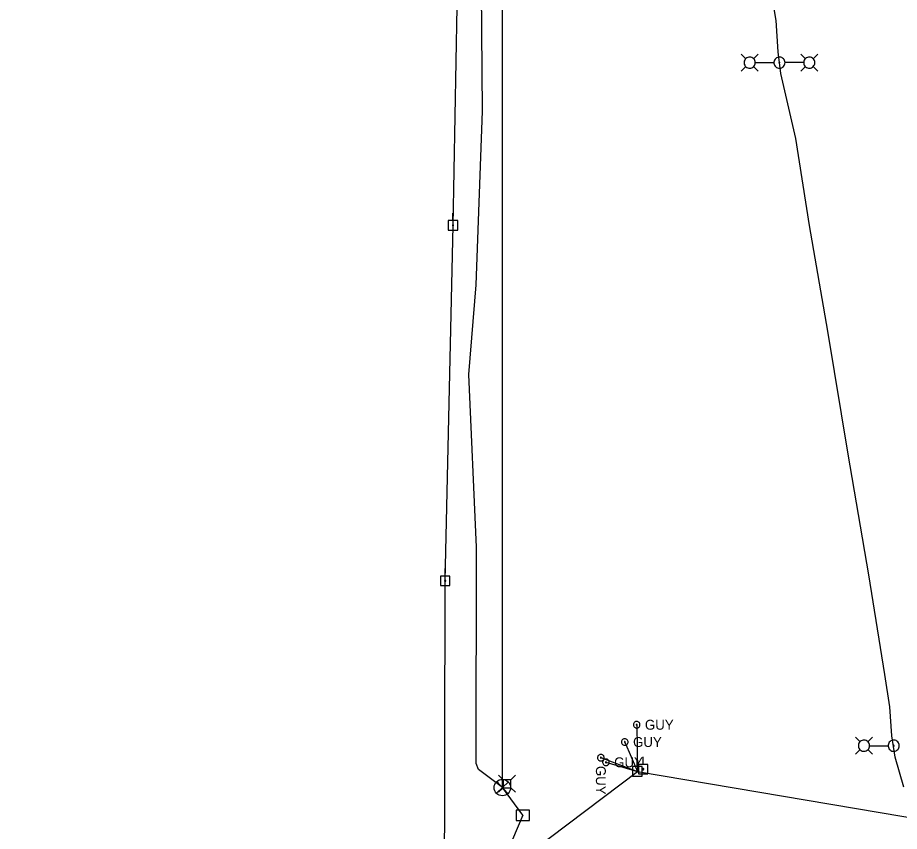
# Model space of a CAD drawing. Extents: x 596028 to 606371, y 330010 to 403088.
# Drawn here: x 604103.6 to 604446.4, y 338096 to 338412.1 of the extents above; entities that cross this region are included whole.
import ezdxf

# ---------------------------------------------------------------- set-up
doc = ezdxf.new("R2010")
doc.units = 0
for name, color, linetype in [('E_FTMS', 7, 'Continuous'), ('E_FTMS_Conduit', 7, 'Continuous'), ('E_LTG', 7, 'Continuous'), ('E_LTG_CID', 7, 'Continuous'), ('E_UTL_EGuyWire', 7, 'Continuous'), ('E_UTL_EPowerPole', 7, 'Continuous'), ('E_UTL_FO_UG_QWEST', 7, 'Continuous'), ('E_UTL_Overhead', 7, 'Continuous'), ('E_UTL_T', 7, 'Continuous')]:
    doc.layers.add(name, color=color, linetype=linetype)

msp = doc.modelspace()

# ---------------------------------------------------------------- linework, layer by layer
at = {"layer": 'E_FTMS'}
for p, q in [((604294.39, 338115.17), (604289.71, 338110.81)), ((604294.23, 338110.65), (604289.87, 338115.33))]:
    msp.add_line(p, q, dxfattribs=at)
msp.add_circle((604292.05, 338112.99), 3.2, dxfattribs=at)
at = {"layer": 'E_FTMS_Conduit'}
msp.add_lwpolyline([(604292.05, 338112.99), (604292.05, 338601.41)], dxfattribs=at)
at = {"layer": 'E_LTG'}
for points in [[(604386.64, 338396.17), (604384.86, 338397.94)], [(604390.34, 338394.64), (604390.3, 338395.06), (604390.19, 338395.45), (604390, 338395.82), (604389.74, 338396.14), (604389.43, 338396.42), (604389.07, 338396.62), (604388.68, 338396.76), (604388.27, 338396.82), (604387.86, 338396.8), (604387.45, 338396.7), (604387.08, 338396.53), (604386.74, 338396.29), (604386.46, 338395.99), (604386.23, 338395.64), (604386.08, 338395.26), (604386, 338394.85), (604386, 338394.44), (604386.08, 338394.03), (604386.23, 338393.65), (604386.46, 338393.3), (604386.74, 338393), (604387.08, 338392.76), (604387.45, 338392.59), (604387.86, 338392.49), (604388.27, 338392.47), (604388.68, 338392.53), (604389.07, 338392.66), (604389.43, 338392.87), (604389.74, 338393.14), (604390, 338393.47), (604390.19, 338393.83), (604390.3, 338394.23), (604390.34, 338394.64)], [(604389.69, 338396.17), (604391.47, 338397.94)], [(604401.91, 338394.64), (604401.87, 338395.05), (604401.75, 338395.45), (604401.56, 338395.82), (604401.31, 338396.14), (604400.99, 338396.42), (604400.63, 338396.62), (604400.24, 338396.76), (604399.83, 338396.82), (604399.42, 338396.8), (604399.02, 338396.7), (604398.64, 338396.53), (604398.31, 338396.29), (604398.02, 338395.99), (604397.8, 338395.64), (604397.64, 338395.26), (604397.57, 338394.85), (604397.57, 338394.44), (604397.64, 338394.03), (604397.8, 338393.65), (604398.02, 338393.3), (604398.31, 338393), (604398.64, 338392.76), (604399.02, 338392.59), (604399.42, 338392.49), (604399.83, 338392.47), (604400.24, 338392.53), (604400.63, 338392.66), (604400.99, 338392.87), (604401.31, 338393.14), (604401.56, 338393.47), (604401.75, 338393.83), (604401.87, 338394.23), (604401.91, 338394.64)], [(604409.81, 338396.17), (604408.03, 338397.94)], [(604413.51, 338394.64), (604413.47, 338395.05), (604413.35, 338395.45), (604413.16, 338395.82), (604412.91, 338396.14), (604412.6, 338396.42), (604412.24, 338396.62), (604411.85, 338396.76), (604411.44, 338396.82), (604411.02, 338396.8), (604410.62, 338396.7), (604410.25, 338396.53), (604409.91, 338396.29), (604409.62, 338395.99), (604409.4, 338395.64), (604409.25, 338395.26), (604409.17, 338394.85), (604409.17, 338394.44), (604409.25, 338394.03), (604409.4, 338393.65), (604409.62, 338393.3), (604409.91, 338393), (604410.25, 338392.76), (604410.62, 338392.59), (604411.02, 338392.49), (604411.44, 338392.47), (604411.85, 338392.53), (604412.24, 338392.66), (604412.6, 338392.87), (604412.91, 338393.14), (604413.16, 338393.47), (604413.35, 338393.83), (604413.47, 338394.23), (604413.51, 338394.64)], [(604412.86, 338396.17), (604414.64, 338397.94)], [(604386.64, 338393.12), (604384.86, 338391.34)], [(604389.69, 338393.12), (604391.47, 338391.34)], [(604390.38, 338394.64), (604397.56, 338394.64)], [(604399.9, 338394.64), (604399.89, 338394.67), (604399.89, 338394.71), (604399.87, 338394.73), (604399.85, 338394.76), (604399.83, 338394.78), (604399.8, 338394.79), (604399.77, 338394.8), (604399.74, 338394.81), (604399.71, 338394.81), (604399.68, 338394.8), (604399.65, 338394.79), (604399.62, 338394.77), (604399.6, 338394.75), (604399.58, 338394.72), (604399.57, 338394.69), (604399.57, 338394.66), (604399.57, 338394.63), (604399.57, 338394.6), (604399.58, 338394.57), (604399.6, 338394.54), (604399.62, 338394.52), (604399.65, 338394.5), (604399.68, 338394.49), (604399.71, 338394.48), (604399.74, 338394.48), (604399.77, 338394.48), (604399.8, 338394.49), (604399.83, 338394.51), (604399.85, 338394.53), (604399.87, 338394.55), (604399.89, 338394.58), (604399.89, 338394.61), (604399.9, 338394.64)], [(604409.12, 338394.64), (604401.94, 338394.64)], [(604409.81, 338393.12), (604408.03, 338391.34)], [(604412.86, 338393.12), (604414.64, 338391.34)], [(604431.07, 338130.78), (604429.29, 338132.55)], [(604434.77, 338129.25), (604434.73, 338129.67), (604434.62, 338130.06), (604434.43, 338130.43), (604434.17, 338130.76), (604433.86, 338131.03), (604433.5, 338131.23), (604433.11, 338131.37), (604432.7, 338131.43), (604432.29, 338131.41), (604431.88, 338131.31), (604431.51, 338131.14), (604431.17, 338130.9), (604430.89, 338130.6), (604430.66, 338130.25), (604430.51, 338129.87), (604430.43, 338129.46), (604430.43, 338129.05), (604430.51, 338128.64), (604430.66, 338128.26), (604430.89, 338127.91), (604431.17, 338127.61), (604431.51, 338127.37), (604431.88, 338127.2), (604432.29, 338127.1), (604432.7, 338127.08), (604433.11, 338127.14), (604433.5, 338127.28), (604433.86, 338127.48), (604434.17, 338127.75), (604434.43, 338128.08), (604434.62, 338128.45), (604434.73, 338128.84), (604434.77, 338129.25)], [(604434.12, 338130.78), (604435.9, 338132.55)], [(604434.81, 338129.25), (604441.99, 338129.25)], [(604446.34, 338129.25), (604446.3, 338129.67), (604446.18, 338130.06), (604445.99, 338130.43), (604445.74, 338130.76), (604445.42, 338131.03), (604445.06, 338131.23), (604444.67, 338131.37), (604444.26, 338131.43), (604443.85, 338131.41), (604443.45, 338131.31), (604443.07, 338131.14), (604442.74, 338130.9), (604442.45, 338130.6), (604442.23, 338130.25), (604442.07, 338129.87), (604442, 338129.46), (604442, 338129.05), (604442.07, 338128.64), (604442.23, 338128.26), (604442.45, 338127.91), (604442.74, 338127.61), (604443.07, 338127.37), (604443.45, 338127.2), (604443.85, 338127.1), (604444.26, 338127.08), (604444.67, 338127.14), (604445.06, 338127.27), (604445.42, 338127.48), (604445.74, 338127.75), (604445.99, 338128.08), (604446.18, 338128.45), (604446.3, 338128.84), (604446.34, 338129.25)], [(604444.33, 338129.25), (604444.32, 338129.29), (604444.32, 338129.32), (604444.3, 338129.34), (604444.28, 338129.37), (604444.26, 338129.39), (604444.23, 338129.41), (604444.2, 338129.42), (604444.17, 338129.42), (604444.14, 338129.42), (604444.11, 338129.41), (604444.08, 338129.4), (604444.05, 338129.38), (604444.03, 338129.36), (604444.01, 338129.33), (604444, 338129.3), (604444, 338129.27), (604444, 338129.24), (604444, 338129.21), (604444.01, 338129.18), (604444.03, 338129.15), (604444.05, 338129.13), (604444.08, 338129.11), (604444.11, 338129.1), (604444.14, 338129.09), (604444.17, 338129.09), (604444.2, 338129.09), (604444.23, 338129.1), (604444.26, 338129.12), (604444.28, 338129.14), (604444.3, 338129.16), (604444.32, 338129.19), (604444.32, 338129.22), (604444.33, 338129.25)], [(604431.07, 338127.73), (604429.29, 338125.95)], [(604434.12, 338127.73), (604435.9, 338125.95)]]:
    msp.add_lwpolyline(points, dxfattribs=at)
at = {"layer": 'E_LTG_CID'}
msp.add_lwpolyline([(604448.04, 338113.09), (604444.75, 338124.83), (604443.41, 338133.07), (604442.71, 338144.36), (604440.69, 338156.93), (604434.52, 338195.65), (604426.45, 338242.49), (604418.51, 338290.37), (604411.48, 338331.4), (604406.05, 338365.11), (604400.32, 338390.47), (604399.21, 338398.84), (604398.47, 338411.01), (604387.76, 338474.36), (604378.81, 338528.04), (604367.93, 338592.68), (604362.35, 338626.27), (604357.03, 338658.73), (604353.57, 338670.76)], dxfattribs=at)
at = {"layer": 'E_UTL_EGuyWire'}
for p in [(604344.25, 338137.39), (604339.64, 338130.69), (604330.33, 338124.63), (604332.31, 338122.8)]:
    msp.add_line(p, (604344.53, 338119.28), dxfattribs=at)
for points in [[(604345.54, 338137.39), (604345.51, 338137.64), (604345.45, 338137.87), (604345.33, 338138.09), (604345.18, 338138.28), (604345, 338138.44), (604344.79, 338138.56), (604344.56, 338138.64), (604344.32, 338138.67), (604344.07, 338138.66), (604343.83, 338138.61), (604343.61, 338138.5), (604343.41, 338138.36), (604343.25, 338138.19), (604343.11, 338137.98), (604343.02, 338137.75), (604342.98, 338137.51), (604342.98, 338137.27), (604343.02, 338137.03), (604343.11, 338136.8), (604343.25, 338136.6), (604343.41, 338136.42), (604343.61, 338136.28), (604343.83, 338136.18), (604344.07, 338136.12), (604344.32, 338136.11), (604344.56, 338136.15), (604344.79, 338136.23), (604345, 338136.35), (604345.18, 338136.51), (604345.33, 338136.7), (604345.45, 338136.92), (604345.51, 338137.15), (604345.54, 338137.39)], [(604344.41, 338137.39), (604344.41, 338137.42), (604344.4, 338137.45), (604344.39, 338137.48), (604344.37, 338137.5), (604344.35, 338137.52), (604344.32, 338137.54), (604344.29, 338137.55), (604344.26, 338137.55), (604344.23, 338137.55), (604344.2, 338137.54), (604344.17, 338137.53), (604344.15, 338137.51), (604344.13, 338137.49), (604344.11, 338137.47), (604344.1, 338137.44), (604344.09, 338137.41), (604344.09, 338137.38), (604344.1, 338137.35), (604344.11, 338137.32), (604344.13, 338137.29), (604344.15, 338137.27), (604344.17, 338137.25), (604344.2, 338137.24), (604344.23, 338137.23), (604344.26, 338137.23), (604344.29, 338137.24), (604344.32, 338137.25), (604344.35, 338137.26), (604344.37, 338137.28), (604344.39, 338137.31), (604344.4, 338137.33), (604344.41, 338137.36), (604344.41, 338137.39)], [(604340.92, 338130.69), (604340.9, 338130.93), (604340.83, 338131.16), (604340.72, 338131.38), (604340.57, 338131.57), (604340.38, 338131.73), (604340.17, 338131.85), (604339.94, 338131.93), (604339.7, 338131.97), (604339.45, 338131.96), (604339.22, 338131.9), (604339, 338131.8), (604338.8, 338131.66), (604338.63, 338131.48), (604338.5, 338131.28), (604338.41, 338131.05), (604338.36, 338130.81), (604338.36, 338130.57), (604338.41, 338130.33), (604338.5, 338130.1), (604338.63, 338129.89), (604338.8, 338129.72), (604339, 338129.58), (604339.22, 338129.47), (604339.45, 338129.42), (604339.7, 338129.41), (604339.94, 338129.44), (604340.17, 338129.52), (604340.38, 338129.64), (604340.57, 338129.8), (604340.72, 338129.99), (604340.83, 338130.21), (604340.9, 338130.44), (604340.92, 338130.69)], [(604339.8, 338130.69), (604339.79, 338130.72), (604339.79, 338130.75), (604339.77, 338130.77), (604339.75, 338130.8), (604339.73, 338130.82), (604339.7, 338130.83), (604339.67, 338130.84), (604339.64, 338130.85), (604339.61, 338130.85), (604339.58, 338130.84), (604339.56, 338130.83), (604339.53, 338130.81), (604339.51, 338130.79), (604339.49, 338130.76), (604339.48, 338130.73), (604339.48, 338130.7), (604339.48, 338130.67), (604339.48, 338130.64), (604339.49, 338130.61), (604339.51, 338130.59), (604339.53, 338130.57), (604339.56, 338130.55), (604339.58, 338130.54), (604339.61, 338130.53), (604339.64, 338130.53), (604339.67, 338130.53), (604339.7, 338130.54), (604339.73, 338130.56), (604339.75, 338130.58), (604339.77, 338130.6), (604339.79, 338130.63), (604339.79, 338130.66), (604339.8, 338130.69)], [(604330.33, 338123.34), (604330.58, 338123.37), (604330.81, 338123.44), (604331.03, 338123.55), (604331.22, 338123.7), (604331.38, 338123.88), (604331.5, 338124.09), (604331.58, 338124.32), (604331.62, 338124.57), (604331.61, 338124.81), (604331.55, 338125.05), (604331.45, 338125.27), (604331.3, 338125.47), (604331.13, 338125.64), (604330.92, 338125.77), (604330.7, 338125.86), (604330.46, 338125.9), (604330.21, 338125.9), (604329.97, 338125.86), (604329.75, 338125.77), (604329.54, 338125.64), (604329.37, 338125.47), (604329.22, 338125.27), (604329.12, 338125.05), (604329.06, 338124.81), (604329.05, 338124.57), (604329.09, 338124.32), (604329.17, 338124.09), (604329.29, 338123.88), (604329.45, 338123.7), (604329.64, 338123.55), (604329.86, 338123.44), (604330.09, 338123.37), (604330.33, 338123.34)], [(604330.33, 338124.47), (604330.37, 338124.47), (604330.39, 338124.48), (604330.42, 338124.49), (604330.45, 338124.51), (604330.47, 338124.53), (604330.48, 338124.56), (604330.49, 338124.59), (604330.5, 338124.62), (604330.49, 338124.65), (604330.49, 338124.68), (604330.47, 338124.71), (604330.46, 338124.73), (604330.43, 338124.75), (604330.41, 338124.77), (604330.38, 338124.78), (604330.35, 338124.79), (604330.32, 338124.79), (604330.29, 338124.78), (604330.26, 338124.77), (604330.24, 338124.75), (604330.21, 338124.73), (604330.2, 338124.71), (604330.18, 338124.68), (604330.18, 338124.65), (604330.17, 338124.62), (604330.18, 338124.59), (604330.19, 338124.56), (604330.2, 338124.53), (604330.22, 338124.51), (604330.25, 338124.49), (604330.28, 338124.48), (604330.3, 338124.47), (604330.33, 338124.47)], [(604333.59, 338122.8), (604333.57, 338123.04), (604333.5, 338123.28), (604333.39, 338123.49), (604333.23, 338123.69), (604333.05, 338123.85), (604332.84, 338123.97), (604332.61, 338124.05), (604332.37, 338124.08), (604332.12, 338124.07), (604331.89, 338124.01), (604331.66, 338123.91), (604331.47, 338123.77), (604331.3, 338123.59), (604331.17, 338123.39), (604331.07, 338123.16), (604331.03, 338122.92), (604331.03, 338122.68), (604331.07, 338122.44), (604331.17, 338122.21), (604331.3, 338122.01), (604331.47, 338121.83), (604331.66, 338121.69), (604331.89, 338121.59), (604332.12, 338121.53), (604332.37, 338121.52), (604332.61, 338121.55), (604332.84, 338121.63), (604333.05, 338121.75), (604333.23, 338121.91), (604333.39, 338122.11), (604333.5, 338122.32), (604333.57, 338122.56), (604333.59, 338122.8)], [(604332.47, 338122.8), (604332.46, 338122.83), (604332.45, 338122.86), (604332.44, 338122.89), (604332.42, 338122.91), (604332.4, 338122.93), (604332.37, 338122.95), (604332.34, 338122.96), (604332.31, 338122.96), (604332.28, 338122.96), (604332.25, 338122.95), (604332.23, 338122.94), (604332.2, 338122.92), (604332.18, 338122.9), (604332.16, 338122.87), (604332.15, 338122.85), (604332.15, 338122.82), (604332.15, 338122.78), (604332.15, 338122.75), (604332.16, 338122.73), (604332.18, 338122.7), (604332.2, 338122.68), (604332.23, 338122.66), (604332.25, 338122.65), (604332.28, 338122.64), (604332.31, 338122.64), (604332.34, 338122.64), (604332.37, 338122.65), (604332.4, 338122.67), (604332.42, 338122.69), (604332.44, 338122.71), (604332.45, 338122.74), (604332.46, 338122.77), (604332.47, 338122.8)]]:
    msp.add_lwpolyline(points, dxfattribs=at)
at = {"layer": 'E_UTL_EPowerPole'}
for points in [[(604272.84, 338333.27), (604272.84, 338336.18)], [(604274.68, 338333.27), (604270.99, 338333.27)], [(604270.99, 338333.27), (604270.99, 338329.58)], [(604273.11, 338331.43), (604273.1, 338331.47), (604273.09, 338331.52), (604273.07, 338331.56), (604273.04, 338331.59), (604273.01, 338331.62), (604272.97, 338331.65), (604272.93, 338331.66), (604272.88, 338331.67), (604272.84, 338331.67), (604272.79, 338331.66), (604272.75, 338331.64), (604272.71, 338331.61), (604272.68, 338331.58), (604272.66, 338331.54), (604272.64, 338331.5), (604272.63, 338331.45), (604272.63, 338331.41), (604272.64, 338331.36), (604272.66, 338331.32), (604272.68, 338331.28), (604272.71, 338331.25), (604272.75, 338331.22), (604272.79, 338331.2), (604272.84, 338331.19), (604272.88, 338331.19), (604272.93, 338331.2), (604272.97, 338331.21), (604273.01, 338331.24), (604273.04, 338331.27), (604273.07, 338331.3), (604273.09, 338331.34), (604273.1, 338331.38), (604273.11, 338331.43)], [(604274.68, 338329.58), (604274.68, 338333.27)], [(604270.99, 338329.58), (604274.68, 338329.58)], [(604269.78, 338195.16), (604269.78, 338198.07)], [(604271.63, 338195.16), (604267.94, 338195.16)], [(604267.94, 338195.16), (604267.94, 338191.47)], [(604271.63, 338191.47), (604271.63, 338195.16)], [(604267.94, 338191.47), (604271.63, 338191.47)], [(604270.05, 338193.31), (604270.05, 338193.36), (604270.04, 338193.4), (604270.01, 338193.44), (604269.99, 338193.48), (604269.95, 338193.51), (604269.91, 338193.53), (604269.87, 338193.55), (604269.83, 338193.55), (604269.78, 338193.55), (604269.74, 338193.54), (604269.7, 338193.52), (604269.66, 338193.49), (604269.63, 338193.46), (604269.6, 338193.42), (604269.59, 338193.38), (604269.58, 338193.34), (604269.58, 338193.29), (604269.59, 338193.25), (604269.6, 338193.21), (604269.63, 338193.17), (604269.66, 338193.13), (604269.7, 338193.11), (604269.74, 338193.09), (604269.78, 338193.08), (604269.83, 338193.08), (604269.87, 338193.08), (604269.91, 338193.1), (604269.95, 338193.12), (604269.99, 338193.15), (604270.01, 338193.19), (604270.04, 338193.23), (604270.05, 338193.27), (604270.05, 338193.31)], [(604344.5, 338121.13), (604344.5, 338124.04)], [(604346.8, 338121.99), (604346.8, 338124.9)], [(604346.34, 338121.13), (604342.65, 338121.13)], [(604342.65, 338121.13), (604342.65, 338117.44)], [(604344.77, 338119.28), (604344.76, 338119.33), (604344.75, 338119.37), (604344.73, 338119.41), (604344.7, 338119.45), (604344.67, 338119.48), (604344.63, 338119.5), (604344.58, 338119.52), (604344.54, 338119.52), (604344.49, 338119.52), (604344.45, 338119.51), (604344.41, 338119.49), (604344.37, 338119.46), (604344.34, 338119.43), (604344.32, 338119.39), (604344.3, 338119.35), (604344.29, 338119.31), (604344.29, 338119.26), (604344.3, 338119.22), (604344.32, 338119.17), (604344.34, 338119.14), (604344.37, 338119.1), (604344.41, 338119.08), (604344.45, 338119.06), (604344.49, 338119.05), (604344.54, 338119.05), (604344.58, 338119.05), (604344.63, 338119.07), (604344.67, 338119.09), (604344.7, 338119.12), (604344.73, 338119.16), (604344.75, 338119.2), (604344.76, 338119.24), (604344.77, 338119.28)], [(604348.64, 338121.99), (604344.96, 338121.99)], [(604344.96, 338121.99), (604344.96, 338118.3)], [(604346.34, 338117.44), (604346.34, 338121.13)], [(604347.07, 338120.15), (604347.07, 338120.19), (604347.05, 338120.24), (604347.03, 338120.28), (604347, 338120.31), (604346.97, 338120.34), (604346.93, 338120.36), (604346.89, 338120.38), (604346.84, 338120.39), (604346.8, 338120.38), (604346.75, 338120.37), (604346.71, 338120.35), (604346.68, 338120.33), (604346.64, 338120.29), (604346.62, 338120.26), (604346.6, 338120.21), (604346.59, 338120.17), (604346.59, 338120.12), (604346.6, 338120.08), (604346.62, 338120.04), (604346.64, 338120), (604346.68, 338119.97), (604346.71, 338119.94), (604346.75, 338119.92), (604346.8, 338119.91), (604346.84, 338119.91), (604346.89, 338119.92), (604346.93, 338119.93), (604346.97, 338119.95), (604347, 338119.98), (604347.03, 338120.02), (604347.05, 338120.06), (604347.07, 338120.1), (604347.07, 338120.15)], [(604348.64, 338118.3), (604348.64, 338121.99)], [(604342.65, 338117.44), (604346.34, 338117.44)], [(604344.96, 338118.3), (604348.64, 338118.3)]]:
    msp.add_lwpolyline(points, dxfattribs=at)
at = {"layer": 'E_UTL_FO_UG_QWEST'}
for points in [[(604300.01, 338102.28), (604292.13, 338113.02), (604282.74, 338120.05), (604281.87, 338122.38), (604281.87, 338122.39), (604281.87, 338122.34), (604281.87, 338122.38), (604281.94, 338206.42), (604279.01, 338273.53), (604281.87, 338308.37), (604284.38, 338375.78), (604282.88, 338547.85), (604282.59, 338589.97), (604265.37, 338681.02), (604255.89, 338741.85)], [(604300.01, 338102.28), (604290.11, 338079.1), (604290.76, 338062.64), (604295.26, 337981.17), (604307.06, 337934.05), (604326.17, 337855.13)]]:
    msp.add_lwpolyline(points, dxfattribs=at)
msp.add_lwpolyline([(604297.37, 338100.25), (604302.62, 338100.25), (604302.62, 338104.25), (604297.37, 338104.25)], close=True, dxfattribs=at)
at = {"layer": 'E_UTL_Overhead'}
for points in [[(604269.62, 338062.62), (604269.81, 338193.31), (604272.87, 338331.43), (604275.7, 338480.23), (604266.9, 338613.74), (604239.6, 338785.61)], [(604103.64, 338065.21), (604129.71, 338064.26), (604269.62, 338062.62), (604344.53, 338119.28), (604560.83, 338082.73), (604641.4, 338068.29), (604696.28, 338059.45), (604715.56, 338054.88), (604786.57, 338054.03), (604829.08, 338053.72), (604872.92, 338052.19), (604977.47, 338050.01), (605123.72, 338048.42), (605215.39, 338038.9)]]:
    msp.add_lwpolyline(points, dxfattribs=at)
at = {"layer": 'E_UTL_T'}
for points in [[(604292.3, 338116.03), (604290.55, 338117.78)], [(604295.4, 338116.03), (604292.3, 338116.03)], [(604292.3, 338116.03), (604292.3, 338112.94)], [(604295.4, 338116.03), (604297.15, 338117.78)], [(604295.4, 338112.94), (604295.4, 338116.03)], [(604292.3, 338112.94), (604290.55, 338111.18)], [(604292.3, 338112.94), (604295.4, 338112.94)], [(604295.4, 338112.94), (604297.15, 338111.18)]]:
    msp.add_lwpolyline(points, dxfattribs=at)

# ---------------------------------------------------------------- texts
at = {"layer": 'E_UTL_EGuyWire'}
for p in [(604347.46, 338135.47), (604342.85, 338128.76), (604335.51, 338120.88)]:
    msp.add_text('GUY', height=3.85, dxfattribs=at).set_placement(p)
msp.add_text('GUY', height=3.85, rotation=270, dxfattribs=at).set_placement((604328.41, 338121.42))

doc.saveas('drawing.dxf')
